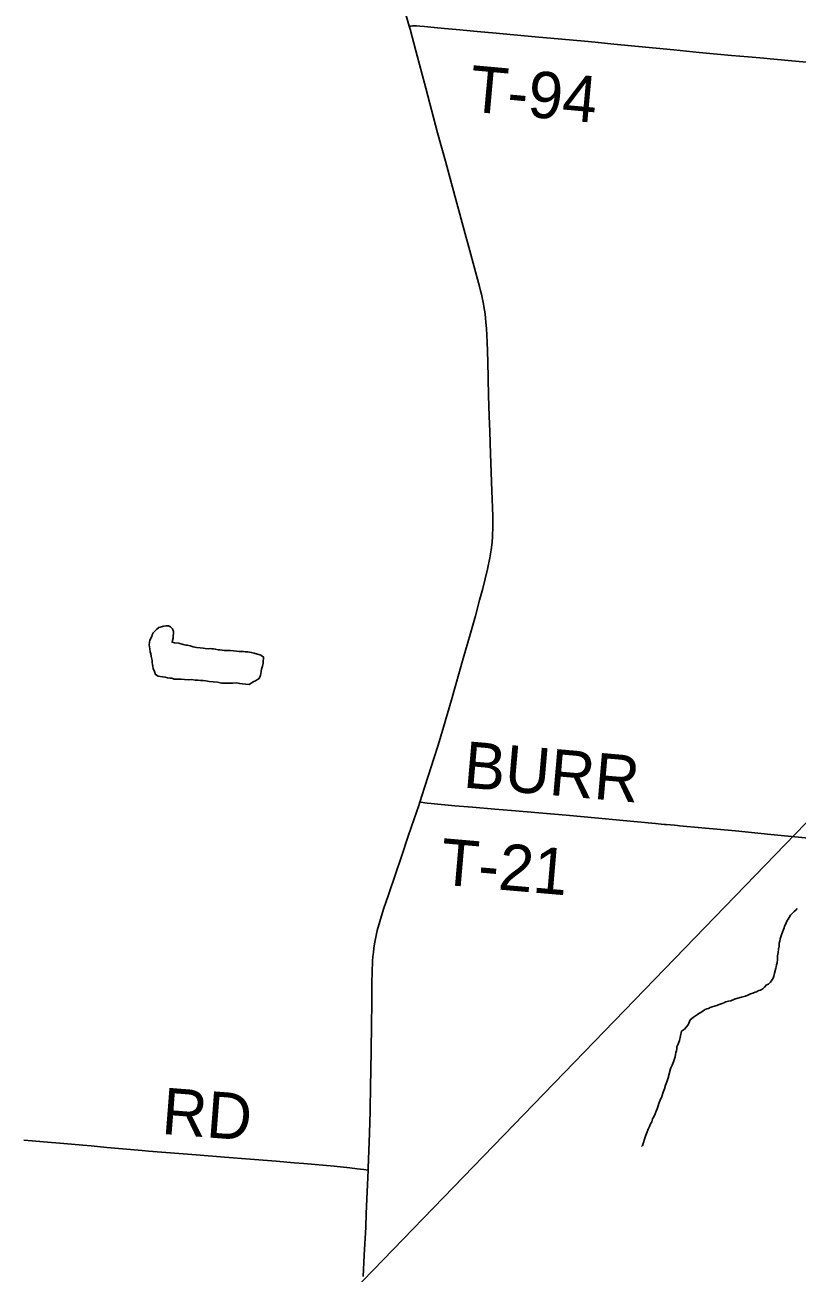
# Model space of a CAD drawing. Extents: x -49 to -8.2, y 9.4 to 23.5.
# Drawn here: x -44.259 to -43.786, y 16.399 to 17.164 of the extents above; entities that cross this region are included whole.
import ezdxf

# ---------------------------------------------------------------- set-up
doc = ezdxf.new("R2010")
doc.units = 0
for name, color, linetype in [('GM_X_Minor_Lake', 7, 'Continuous'), ('GM_X_Minor_River', 7, 'Continuous'), ('GM_X_State_Route', 7, 'Continuous'), ('GM_X_Township_Road', 7, 'Continuous'), ('GM_X_Township_Road_Text', 7, 'Continuous'), ('SC_Scratch1', 7, 'Continuous')]:
    doc.layers.add(name, color=color, linetype=linetype)

msp = doc.modelspace()

# ---------------------------------------------------------------- linework, layer by layer
at = {"layer": 'GM_X_Minor_Lake'}
for points in [[(-44.17654, 16.79463), (-44.17789, 16.79352), (-44.17886, 16.79258), (-44.18003, 16.79127), (-44.18062, 16.79014), (-44.18083, 16.78919), (-44.18143, 16.78806), (-44.18202, 16.78674), (-44.18223, 16.78579), (-44.18246, 16.7839), (-44.18228, 16.78294), (-44.18196, 16.7797), (-44.1816, 16.77855), (-44.18125, 16.77702), (-44.18107, 16.77607), (-44.18072, 16.77435), (-44.18074, 16.77321), (-44.18039, 16.77187), (-44.18022, 16.77091), (-44.18005, 16.76939), (-44.1795, 16.76823), (-44.17914, 16.76709), (-44.1786, 16.76575), (-44.17709, 16.76477), (-44.17443, 16.76434), (-44.17272, 16.76411), (-44.1712, 16.76371), (-44.16987, 16.76368), (-44.16872, 16.76366), (-44.16721, 16.76306), (-44.16511, 16.76302), (-44.16302, 16.76298), (-44.16092, 16.76276), (-44.15864, 16.76252), (-44.15654, 16.76268), (-44.15426, 16.76244), (-44.15255, 16.76241), (-44.15103, 16.76219), (-44.1495, 16.76216), (-44.14779, 16.76194), (-44.1457, 16.76152), (-44.14323, 16.76129), (-44.14075, 16.76105), (-44.13828, 16.76063), (-44.13562, 16.76058), (-44.13314, 16.76053), (-44.13142, 16.7605), (-44.12894, 16.76065), (-44.12705, 16.76023), (-44.12533, 16.7602), (-44.12134, 16.75974), (-44.11941, 16.76085), (-44.11844, 16.76159), (-44.11748, 16.76196), (-44.11613, 16.76288), (-44.11517, 16.76344), (-44.11438, 16.76513), (-44.11416, 16.76646), (-44.11395, 16.7676), (-44.11373, 16.76912), (-44.11313, 16.77101), (-44.11271, 16.77272), (-44.11269, 16.77405), (-44.11247, 16.77557), (-44.11245, 16.77652), (-44.11415, 16.77769), (-44.11528, 16.77809), (-44.11623, 16.7783), (-44.11813, 16.77891), (-44.12003, 16.77932), (-44.12211, 16.77974), (-44.12364, 16.77977), (-44.12478, 16.77998), (-44.12592, 16.78), (-44.12745, 16.77984), (-44.12897, 16.78006), (-44.13087, 16.78028), (-44.13296, 16.78051), (-44.13525, 16.78055), (-44.13658, 16.78058), (-44.13791, 16.78079), (-44.13924, 16.78101), (-44.1402, 16.78102), (-44.14209, 16.78144), (-44.14305, 16.78146), (-44.144, 16.78147), (-44.14495, 16.78168), (-44.14629, 16.78152), (-44.14819, 16.78174), (-44.14952, 16.78196), (-44.15123, 16.78218), (-44.15351, 16.78241), (-44.1556, 16.78283), (-44.15731, 16.78343), (-44.1592, 16.78385), (-44.16016, 16.78386), (-44.16167, 16.78427), (-44.16433, 16.78508), (-44.16699, 16.78532), (-44.16851, 16.78554), (-44.1683, 16.78668)], [(-44.1683, 16.78668), (-44.16789, 16.788), (-44.16787, 16.78953), (-44.16765, 16.79085), (-44.16763, 16.79219), (-44.16817, 16.79372), (-44.16948, 16.79507), (-44.17061, 16.79567), (-44.17214, 16.79569), (-44.17348, 16.79534), (-44.17654, 16.79463)]]:
    msp.add_lwpolyline(points, dxfattribs=at)
at = {"layer": 'GM_X_Minor_River'}
for points in [[(-43.78555, 16.62264), (-43.78633, 16.6217), (-43.78749, 16.62077), (-43.78827, 16.61983), (-43.78963, 16.61852), (-43.79061, 16.61702), (-43.7912, 16.61608), (-43.79179, 16.61514), (-43.79238, 16.61382), (-43.79278, 16.61287), (-43.79337, 16.61174), (-43.79358, 16.61079), (-43.79398, 16.60966), (-43.79458, 16.60815), (-43.79499, 16.60701), (-43.79539, 16.60588), (-43.79599, 16.60399), (-43.79621, 16.60266), (-43.79662, 16.60133), (-43.79665, 16.59943), (-43.79706, 16.59773), (-43.79729, 16.59564), (-43.79771, 16.59355), (-43.79775, 16.59127), (-43.79798, 16.58937), (-43.79838, 16.58804), (-43.7986, 16.58691), (-43.79861, 16.58596), (-43.79943, 16.58293), (-43.80003, 16.58122), (-43.80044, 16.5799), (-43.80122, 16.57877), (-43.80201, 16.57745), (-43.80317, 16.57633), (-43.80433, 16.57578), (-43.80569, 16.57448), (-43.80666, 16.57335), (-43.8082, 16.57262), (-43.80916, 16.57226), (-43.8105, 16.57152), (-43.81146, 16.57135), (-43.81281, 16.5708), (-43.81415, 16.57026), (-43.81549, 16.56971), (-43.81722, 16.56898), (-43.81971, 16.56826), (-43.82201, 16.56774), (-43.82412, 16.56701), (-43.82623, 16.5661), (-43.82776, 16.56575), (-43.8293, 16.5654), (-43.83064, 16.56485), (-43.8316, 16.5643), (-43.83333, 16.56376), (-43.83486, 16.56321), (-43.8362, 16.56286), (-43.83716, 16.5625), (-43.83889, 16.56196), (-43.84004, 16.56141), (-43.841, 16.56104), (-43.84196, 16.56068), (-43.84331, 16.55995), (-43.84466, 16.55883), (-43.84582, 16.55828), (-43.84678, 16.55772), (-43.8491, 16.55605), (-43.85026, 16.55493), (-43.85123, 16.55438), (-43.85242, 16.55136), (-43.85457, 16.54873), (-43.8565, 16.54744), (-43.85775, 16.54175), (-43.85875, 16.5391), (-43.85935, 16.53778), (-43.85936, 16.53683), (-43.85958, 16.5355), (-43.85998, 16.53437), (-43.86019, 16.53323), (-43.86041, 16.53171), (-43.86081, 16.53058), (-43.86142, 16.52869), (-43.86222, 16.52661), (-43.86281, 16.52548), (-43.86321, 16.52434), (-43.86465, 16.51885), (-43.86546, 16.51639), (-43.86626, 16.51431), (-43.86687, 16.51223), (-43.86767, 16.51015), (-43.86848, 16.5075)], [(-43.86848, 16.5075), (-43.86947, 16.50524), (-43.87027, 16.50316), (-43.87087, 16.50165), (-43.87148, 16.49994), (-43.87208, 16.49843), (-43.87267, 16.49692), (-43.87347, 16.49503), (-43.87426, 16.49371), (-43.87467, 16.49201), (-43.87546, 16.49069), (-43.87606, 16.48918), (-43.87685, 16.48748), (-43.87745, 16.48578), (-43.87825, 16.4837), (-43.87906, 16.48143), (-43.87986, 16.47935), (-43.88046, 16.47746), (-43.88105, 16.4769)]]:
    msp.add_lwpolyline(points, dxfattribs=at)
at = {"layer": 'GM_X_State_Route'}
msp.add_lwpolyline([(-44.05142, 16.39726), (-44.05074, 16.41029), (-44.04991, 16.42736), (-44.04952, 16.43574), (-44.04842, 16.46234), (-44.04836, 16.46368), (-44.04795, 16.47423), (-44.04757, 16.4851), (-44.04726, 16.49847), (-44.04694, 16.51431), (-44.04686, 16.5227), (-44.04629, 16.55034), (-44.04615, 16.56588), (-44.04606, 16.57675), (-44.04593, 16.58388), (-44.04564, 16.59039), (-44.04544, 16.59321), (-44.04521, 16.59563), (-44.04492, 16.59822), (-44.04456, 16.60084), (-44.04379, 16.6051), (-44.04288, 16.60902), (-44.04131, 16.61468), (-44.03897, 16.62208), (-44.03598, 16.6309), (-44.03153, 16.64415), (-44.02804, 16.65445), (-44.02389, 16.66682), (-44.02027, 16.6774), (-44.01743, 16.68563), (-44.01677, 16.68771), (-44.01395, 16.69658), (-44.01145, 16.70427), (-44.00823, 16.71432), (-44.00558, 16.7226), (-44.00226, 16.73362), (-43.99742, 16.75033), (-43.99016, 16.77572), (-43.98594, 16.79035), (-43.98272, 16.80171), (-43.98011, 16.8113), (-43.97824, 16.81852), (-43.97535, 16.8303), (-43.97387, 16.83731), (-43.97302, 16.84222), (-43.97247, 16.84656), (-43.97215, 16.8506), (-43.97198, 16.85621), (-43.97205, 16.86275), (-43.97258, 16.87829), (-43.97344, 16.90095), (-43.97397, 16.91461), (-43.97427, 16.92392), (-43.9746, 16.93665), (-43.97513, 16.95746), (-43.97554, 16.96958), (-43.9759, 16.97771), (-43.97624, 16.9816), (-43.97649, 16.98401), (-43.97683, 16.98671), (-43.97716, 16.98897), (-43.97794, 16.99353), (-43.97838, 16.99575), (-43.97901, 16.99868), (-43.97953, 17.00075), (-43.98022, 17.00345), (-43.98264, 17.01246), (-43.98557, 17.02292), (-43.99024, 17.04013), (-43.99739, 17.0664), (-44.0011, 17.08019), (-44.00584, 17.09758), (-44.01312, 17.1249), (-44.01913, 17.14773), (-44.02277, 17.16091), (-44.02328, 17.16276), (-44.02566, 17.17139)], dxfattribs=at)
at = {"layer": 'GM_X_Township_Road'}
for points in [[(-44.02328, 17.16276), (-44.02219, 17.16288), (-44.02115, 17.163), (-44.01996, 17.16308), (-44.01889, 17.16303), (-44.01667, 17.16286), (-44.01382, 17.16257), (-44.00803, 17.16196), (-44.00157, 17.16135), (-43.99458, 17.16075), (-43.9793, 17.15935), (-43.97218, 17.1587), (-43.94621, 17.15628), (-43.92982, 17.15477), (-43.9159, 17.15352), (-43.90941, 17.15293), (-43.89797, 17.15182), (-43.88283, 17.15033), (-43.86119, 17.14826), (-43.84573, 17.14677), (-43.8346, 17.14573), (-43.82594, 17.14493), (-43.81574, 17.14401), (-43.80615, 17.14317), (-43.80212, 17.14282), (-43.78666, 17.14144), (-43.77304, 17.14024)], [(-44.01677, 16.68771), (-44.01588, 16.68759), (-44.01359, 16.68726), (-44.0122, 16.68708), (-44.00976, 16.68679), (-43.99522, 16.68551), (-43.98439, 16.6846), (-43.97077, 16.68342), (-43.96056, 16.6826), (-43.94384, 16.68118), (-43.92713, 16.67965), (-43.90734, 16.67781), (-43.89868, 16.677), (-43.88568, 16.67585), (-43.87238, 16.67461), (-43.86899, 16.67428), (-43.86683, 16.67407), (-43.8659, 16.67398), (-43.86317, 16.67379), (-43.86073, 16.67357), (-43.8589, 16.67338), (-43.85767, 16.67326), (-43.84407, 16.67199), (-43.82335, 16.67002), (-43.80171, 16.66788), (-43.77636, 16.66536)], [(-44.25927, 16.48063), (-44.25412, 16.48027), (-44.24719, 16.4797), (-44.23481, 16.47863), (-44.22305, 16.47767), (-44.21809, 16.47725), (-44.20851, 16.47632), (-44.18686, 16.47439), (-44.18284, 16.47404), (-44.15373, 16.47179), (-44.13639, 16.47039), (-44.1206, 16.46912), (-44.10483, 16.46781), (-44.09368, 16.46692), (-44.08781, 16.46645), (-44.06925, 16.46475), (-44.05967, 16.46374), (-44.05505, 16.46321), (-44.05107, 16.46269), (-44.04842, 16.46234)]]:
    msp.add_lwpolyline(points, dxfattribs=at)
at = {"layer": 'SC_Scratch1'}
msp.add_line((-48.2943, 12.0149), (-38.23712, 22.3973), dxfattribs=at)

# ---------------------------------------------------------------- texts
at = {"layer": 'GM_X_Township_Road_Text'}
for s, rotation, p in [('T-94', 354.77518, (-43.98716, 17.11066)), ('BURR', 355.00862, (-43.99068, 16.69672)), ('T-21', 355.06124, (-44.00501, 16.63733)), ('RD', 355.56412, (-44.17543, 16.48464))]:
    msp.add_text(s, height=0.028409, rotation=rotation, dxfattribs=at).set_placement(p)

doc.saveas('drawing.dxf')
